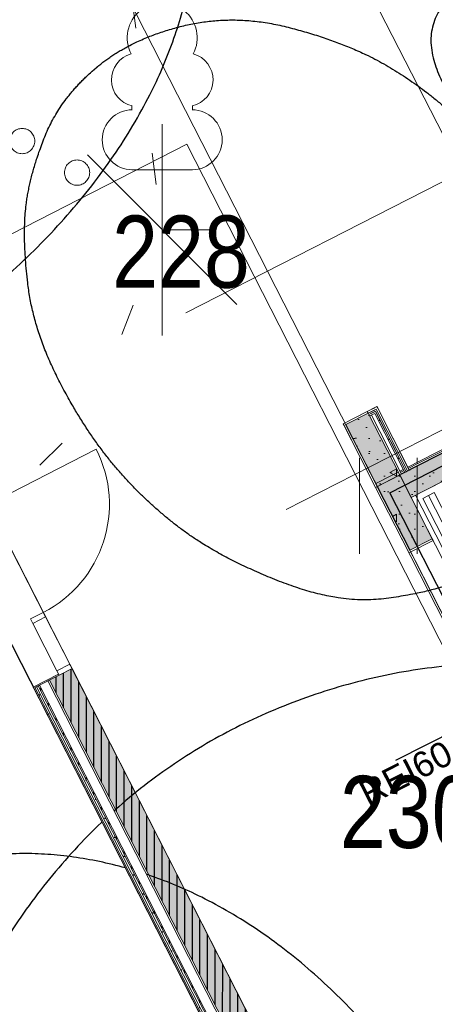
# Model space of a CAD drawing. Header units: metres. Extents: x 538891 to 1080079, y 6588829 to 13178720.
# Tile 705 of 1056: x 539901.07 to 539904.36, y 6589209.1 to 6589216.9. Entities that reach past the tile are written whole.
import ezdxf

# ---------------------------------------------------------------- set-up
doc = ezdxf.new("R2010")
doc.units = ezdxf.units.M
doc.header["$LTSCALE"] = 0.4
doc.header["$PDMODE"] = 1
doc.header["$PDSIZE"] = -2
for name, pattern in [('DASHED', [52.916667, 26.458333, -26.458333]), ('Dot & Dashed', [83.78472, 39.6875, -22.048611, 0, -22.048609]), ('KOLVIK', [3.125, 0.625, -2.5]), ('openingline', [100, 62.5, -37.5]), ('Triple Dashed', [92.604163, 66.145831, -26.458332])]:
    doc.linetypes.add(name, pattern=pattern)
for name, color, linetype in [('AR', 7, 'Continuous'), ('DENDRO', 7, 'Continuous'), ('GEO', 7, 'Continuous'), ('KINO_TAIMESTIK', 7, 'Continuous')]:
    doc.layers.add(name, color=color, linetype=linetype)
doc.styles.add('Arial', font='arial.ttf')
doc.styles.add('Arial Narrow', font='ARIALN.TTF')
pattern_1 = [(0, (0, 0), (0, 0.075), [1e-05, -0.07499])]
pattern_2 = [(90, (0, 0), (-0.06, 0), [])]
pattern_3 = [(90, (0, 0), (-0.6235383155, 0), [0.060000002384, -0.30000001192]), (90, (-0.3118, 0.18), (-0.6235383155, 0), [0.060000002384, -0.30000001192]), (150, (0, 0), (0.31176915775, 0.54000002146), [0.060000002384, -0.30000001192]), (150, (2e-17, 0.36), (0.31176915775, 0.54000002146), [0.060000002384, -0.30000001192]), (-150, (4e-18, 0.06), (-0.31176915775, 0.54000002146), [0.060000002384, -0.30000001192]), (-150, (3e-17, 0.42), (-0.31176915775, 0.54000002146), [0.060000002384, -0.30000001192]), (90, (-0.06, 4e-18), (-0.1200000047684, 0), [1e-05, -0.299990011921]), (90, (-0.06, 0.12001), (-0.1200000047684, 0), [1e-05, -0.299990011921]), (135, (-0.06, 0.06), (0.0848528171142, 0.0848528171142), [1e-05, -0.239990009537]), (135, (-0.12365, 0.12365), (0.0848528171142, 0.0848528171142), [1e-05, -0.239990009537])]

# ---------------------------------------------------------------- blocks, each defined once
blk = doc.blocks.new('LEHTP1')
at = {"color": 252, "linetype": 'Continuous', "lineweight": 9, "true_color": 0x888888}
for p, q in [((-0.48, 1.96), (-0.48, 1.9)), ((0.48, 1.96), (0.48, 1.9)), ((0.48, 0.95), (-0.48, 0.95)), ((0, 0), (0, 0.95)), ((0.76, 0), (0, 0))]:
    blk.add_line(p, q, dxfattribs=at)
for centre, radius, start, end in [((0, 3.04), 0.554, 332.5799, 207.4201), ((-0.38, 2.375), 0.425, 105.2441, 257.079), ((0.38, 2.375), 0.425, 282.921, 74.7559), ((-0.475, 1.425), 0.475, 90, 270), ((0.475, 1.425), 0.475, 270, 90)]:
    blk.add_arc(centre, radius, start, end, dxfattribs=at)
blk = doc.blocks.new('VQSA')
at = {"color": 7, "linetype": 'Continuous', "lineweight": 9, "flags": 128}
for points in [[(0.2, 2.3), (0.199, 2.28), (0.196, 2.261), (0.191, 2.242), (0.185, 2.223), (0.176, 2.206), (0.166, 2.189), (0.155, 2.173), (0.141, 2.159), (0.127, 2.145), (0.111, 2.134), (0.094, 2.124), (0.077, 2.115), (0.058, 2.109), (0.039, 2.104), (0.02, 2.101), (0, 2.1), (-0.02, 2.101), (-0.039, 2.104), (-0.058, 2.109), (-0.077, 2.115), (-0.094, 2.124), (-0.111, 2.134), (-0.127, 2.145), (-0.141, 2.159), (-0.155, 2.173), (-0.166, 2.189), (-0.176, 2.206), (-0.185, 2.223), (-0.191, 2.242), (-0.196, 2.261), (-0.199, 2.28), (-0.2, 2.3), (-0.199, 2.32), (-0.196, 2.339), (-0.191, 2.358), (-0.185, 2.377), (-0.176, 2.394), (-0.166, 2.411), (-0.155, 2.427), (-0.141, 2.441), (-0.127, 2.455), (-0.111, 2.466), (-0.094, 2.476), (-0.077, 2.485), (-0.058, 2.491), (-0.039, 2.496), (-0.02, 2.499), (0, 2.5), (0.02, 2.499), (0.039, 2.496), (0.058, 2.491), (0.077, 2.485), (0.094, 2.476), (0.111, 2.466), (0.127, 2.455), (0.141, 2.441), (0.155, 2.427), (0.166, 2.411), (0.176, 2.394), (0.185, 2.377), (0.191, 2.358), (0.196, 2.339), (0.199, 2.32)], [(0.2, 1.3), (0.199, 1.28), (0.196, 1.261), (0.191, 1.242), (0.185, 1.223), (0.176, 1.206), (0.166, 1.189), (0.155, 1.173), (0.141, 1.159), (0.127, 1.145), (0.111, 1.134), (0.094, 1.124), (0.077, 1.115), (0.058, 1.109), (0.039, 1.104), (0.02, 1.101), (0, 1.1), (-0.02, 1.101), (-0.039, 1.104), (-0.058, 1.109), (-0.077, 1.115), (-0.094, 1.124), (-0.111, 1.134), (-0.127, 1.145), (-0.141, 1.159), (-0.155, 1.173), (-0.166, 1.189), (-0.176, 1.206), (-0.185, 1.223), (-0.191, 1.242), (-0.196, 1.261), (-0.199, 1.28), (-0.2, 1.3), (-0.199, 1.32), (-0.196, 1.339), (-0.191, 1.358), (-0.185, 1.377), (-0.176, 1.394), (-0.166, 1.411), (-0.155, 1.427), (-0.141, 1.441), (-0.127, 1.455), (-0.111, 1.466), (-0.094, 1.476), (-0.077, 1.485), (-0.058, 1.491), (-0.039, 1.496), (-0.02, 1.499), (0, 1.5), (0.02, 1.499), (0.039, 1.496), (0.058, 1.491), (0.077, 1.485), (0.094, 1.476), (0.111, 1.466), (0.127, 1.455), (0.141, 1.441), (0.155, 1.427), (0.166, 1.411), (0.176, 1.394), (0.185, 1.377), (0.191, 1.358), (0.196, 1.339), (0.199, 1.32)], [(0.5, 0), (0.498, -0.049), (0.49, -0.098), (0.478, -0.145), (0.462, -0.191), (0.441, -0.236), (0.416, -0.278), (0.387, -0.317), (0.354, -0.354), (0.317, -0.387), (0.278, -0.416), (0.236, -0.441), (0.191, -0.462), (0.145, -0.478), (0.098, -0.49), (0.049, -0.498), (0, -0.5), (-0.049, -0.498), (-0.098, -0.49), (-0.145, -0.478), (-0.191, -0.462), (-0.236, -0.441), (-0.278, -0.416), (-0.317, -0.387), (-0.354, -0.354), (-0.387, -0.317), (-0.416, -0.278), (-0.441, -0.236), (-0.462, -0.191), (-0.478, -0.145), (-0.49, -0.098), (-0.498, -0.049), (-0.5, 0), (-0.498, 0.049), (-0.49, 0.098), (-0.478, 0.145), (-0.462, 0.191), (-0.441, 0.236), (-0.416, 0.278), (-0.387, 0.317), (-0.354, 0.354), (-0.317, 0.387), (-0.278, 0.416), (-0.236, 0.441), (-0.191, 0.462), (-0.145, 0.478), (-0.098, 0.49), (-0.049, 0.498), (0, 0.5), (0.049, 0.498), (0.098, 0.49), (0.145, 0.478), (0.191, 0.462), (0.236, 0.441), (0.278, 0.416), (0.317, 0.387), (0.354, 0.354), (0.387, 0.317), (0.416, 0.278), (0.441, 0.236), (0.462, 0.191), (0.478, 0.145), (0.49, 0.098), (0.498, 0.049)], [(-0.93, -0.65), (-0.931, -0.67), (-0.934, -0.689), (-0.939, -0.708), (-0.945, -0.727), (-0.954, -0.744), (-0.964, -0.761), (-0.975, -0.777), (-0.989, -0.791), (-1.003, -0.805), (-1.019, -0.816), (-1.036, -0.826), (-1.053, -0.835), (-1.072, -0.841), (-1.091, -0.846), (-1.11, -0.849), (-1.13, -0.85), (-1.15, -0.849), (-1.169, -0.846), (-1.188, -0.841), (-1.207, -0.835), (-1.224, -0.826), (-1.241, -0.816), (-1.257, -0.805), (-1.271, -0.791), (-1.285, -0.777), (-1.296, -0.761), (-1.306, -0.744), (-1.315, -0.727), (-1.321, -0.708), (-1.326, -0.689), (-1.329, -0.67), (-1.33, -0.65), (-1.329, -0.63), (-1.326, -0.611), (-1.321, -0.592), (-1.315, -0.573), (-1.306, -0.556), (-1.296, -0.539), (-1.285, -0.523), (-1.271, -0.509), (-1.257, -0.495), (-1.241, -0.484), (-1.224, -0.474), (-1.207, -0.465), (-1.188, -0.459), (-1.169, -0.454), (-1.15, -0.451), (-1.13, -0.45), (-1.11, -0.451), (-1.091, -0.454), (-1.072, -0.459), (-1.053, -0.465), (-1.036, -0.474), (-1.019, -0.484), (-1.003, -0.495), (-0.989, -0.509), (-0.975, -0.523), (-0.964, -0.539), (-0.954, -0.556), (-0.945, -0.573), (-0.939, -0.592), (-0.934, -0.611), (-0.931, -0.63)], [(1.33, -0.65), (1.329, -0.67), (1.326, -0.689), (1.321, -0.708), (1.315, -0.727), (1.306, -0.744), (1.296, -0.761), (1.285, -0.777), (1.271, -0.791), (1.257, -0.805), (1.241, -0.816), (1.224, -0.826), (1.207, -0.835), (1.188, -0.841), (1.169, -0.846), (1.15, -0.849), (1.13, -0.85), (1.11, -0.849), (1.091, -0.846), (1.072, -0.841), (1.053, -0.835), (1.036, -0.826), (1.019, -0.816), (1.003, -0.805), (0.989, -0.791), (0.975, -0.777), (0.964, -0.761), (0.954, -0.744), (0.945, -0.727), (0.939, -0.708), (0.934, -0.689), (0.931, -0.67), (0.93, -0.65), (0.931, -0.63), (0.934, -0.611), (0.939, -0.592), (0.945, -0.573), (0.954, -0.556), (0.964, -0.539), (0.975, -0.523), (0.989, -0.509), (1.003, -0.495), (1.019, -0.484), (1.036, -0.474), (1.053, -0.465), (1.072, -0.459), (1.091, -0.454), (1.11, -0.451), (1.13, -0.45), (1.15, -0.451), (1.169, -0.454), (1.188, -0.459), (1.207, -0.465), (1.224, -0.474), (1.241, -0.484), (1.257, -0.495), (1.271, -0.509), (1.285, -0.523), (1.296, -0.539), (1.306, -0.556), (1.315, -0.573), (1.321, -0.592), (1.326, -0.611), (1.329, -0.63)], [(-1.8, -1.15), (-1.801, -1.17), (-1.804, -1.189), (-1.809, -1.208), (-1.815, -1.227), (-1.824, -1.244), (-1.834, -1.261), (-1.845, -1.277), (-1.859, -1.291), (-1.873, -1.305), (-1.889, -1.316), (-1.906, -1.326), (-1.923, -1.335), (-1.942, -1.341), (-1.961, -1.346), (-1.98, -1.349), (-2, -1.35), (-2.02, -1.349), (-2.039, -1.346), (-2.058, -1.341), (-2.077, -1.335), (-2.094, -1.326), (-2.111, -1.316), (-2.127, -1.305), (-2.141, -1.291), (-2.155, -1.277), (-2.166, -1.261), (-2.176, -1.244), (-2.185, -1.227), (-2.191, -1.208), (-2.196, -1.189), (-2.199, -1.17), (-2.2, -1.15), (-2.199, -1.13), (-2.196, -1.111), (-2.191, -1.092), (-2.185, -1.073), (-2.176, -1.056), (-2.166, -1.039), (-2.155, -1.023), (-2.141, -1.009), (-2.127, -0.995), (-2.111, -0.984), (-2.094, -0.974), (-2.077, -0.965), (-2.058, -0.959), (-2.039, -0.954), (-2.02, -0.951), (-2, -0.95), (-1.98, -0.951), (-1.961, -0.954), (-1.942, -0.959), (-1.923, -0.965), (-1.906, -0.974), (-1.889, -0.984), (-1.873, -0.995), (-1.859, -1.009), (-1.845, -1.023), (-1.834, -1.039), (-1.824, -1.056), (-1.815, -1.073), (-1.809, -1.092), (-1.804, -1.111), (-1.801, -1.13)], [(2.2, -1.15), (2.199, -1.17), (2.196, -1.189), (2.191, -1.208), (2.185, -1.227), (2.176, -1.244), (2.166, -1.261), (2.155, -1.277), (2.141, -1.291), (2.127, -1.305), (2.111, -1.316), (2.094, -1.326), (2.077, -1.335), (2.058, -1.341), (2.039, -1.346), (2.02, -1.349), (2, -1.35), (1.98, -1.349), (1.961, -1.346), (1.942, -1.341), (1.923, -1.335), (1.906, -1.326), (1.889, -1.316), (1.873, -1.305), (1.859, -1.291), (1.845, -1.277), (1.834, -1.261), (1.824, -1.244), (1.815, -1.227), (1.809, -1.208), (1.804, -1.189), (1.801, -1.17), (1.8, -1.15), (1.801, -1.13), (1.804, -1.111), (1.809, -1.092), (1.815, -1.073), (1.824, -1.056), (1.834, -1.039), (1.845, -1.023), (1.859, -1.009), (1.873, -0.995), (1.889, -0.984), (1.906, -0.974), (1.923, -0.965), (1.942, -0.959), (1.961, -0.954), (1.98, -0.951), (2, -0.95), (2.02, -0.951), (2.039, -0.954), (2.058, -0.959), (2.077, -0.965), (2.094, -0.974), (2.111, -0.984), (2.127, -0.995), (2.141, -1.009), (2.155, -1.023), (2.166, -1.039), (2.176, -1.056), (2.185, -1.073), (2.191, -1.092), (2.196, -1.111), (2.199, -1.13)]]:
    blk.add_lwpolyline(points, close=True, dxfattribs=at)
blk = doc.blocks.new('HEIN')
at = {"color": 7, "linetype": 'Continuous', "lineweight": 9}
for p, q in [((-0.455, 0.761), (-0.455, -0.761)), ((0.455, 0.761), (0.455, -0.761))]:
    blk.add_line(p, q, dxfattribs=at)

msp = doc.modelspace()

# ---------------------------------------------------------------- linework, layer by layer
at = {"layer": 'AR', "color": 7, "linetype": 'Continuous', "lineweight": 9}
msp.add_line((539900.8224, 6589213.0594), (539901.6775, 6589213.4958), dxfattribs=at)
at = {"layer": 'AR', "color": 251, "linetype": 'Continuous', "lineweight": 9, "true_color": 0x575757}
msp.add_line((539904.3549, 6589213.1524), (539904.2658, 6589213.1069), dxfattribs=at)
at = {"layer": 'AR', "color": 9, "linetype": 'Continuous', "lineweight": 9, "true_color": 0xc9c5ab, "flags": 128}
for points in [[(539920.2388, 6589226.8317), (539904.7542, 6589218.9284), (539904.7549, 6589218.927), (539903.9087, 6589218.4951), (539899.2583, 6589216.1239), (539901.2849, 6589212.1533), (539901.6435, 6589211.4507), (539906.6914, 6589201.5605), (539903.1287, 6589199.7421), (539905.1062, 6589195.8676), (539912.5119, 6589199.6474), (539921.3346, 6589204.1506)], [(539917.6844, 6589206.9468), (539914.9411, 6589205.5466), (539914.7184, 6589205.433), (539914.4616, 6589205.9362), (539912.8583, 6589205.1179), (539913.1152, 6589204.6147), (539912.7455, 6589204.426), (539912.4955, 6589204.9159), (539910.1797, 6589203.7339), (539910.4297, 6589203.244), (539909.2718, 6589202.653), (539903.6347, 6589213.6976), (539903.9019, 6589213.834), (539904.1519, 6589213.3441), (539907.1803, 6589214.8898), (539906.9302, 6589215.3797), (539909.6914, 6589216.7889), (539909.7005, 6589216.7711), (539912.0564, 6589217.9736)]]:
    msp.add_lwpolyline(points, dxfattribs=at)
at = {"layer": 'AR', "color": 7, "linetype": 'Continuous', "lineweight": 9, "flags": 128}
for points in [[(539920.2388, 6589226.8317), (539904.7542, 6589218.9284), (539904.7549, 6589218.927), (539903.9087, 6589218.4951), (539899.2583, 6589216.1239), (539901.2849, 6589212.1533), (539901.6435, 6589211.4507), (539906.6914, 6589201.5605), (539903.1287, 6589199.7421), (539905.1062, 6589195.8676), (539912.5119, 6589199.6474), (539921.3346, 6589204.1506)], [(539917.6844, 6589206.9468), (539914.9411, 6589205.5466), (539914.7184, 6589205.433), (539914.4616, 6589205.9362), (539912.8583, 6589205.1179), (539913.1152, 6589204.6147), (539912.7455, 6589204.426), (539912.4955, 6589204.9159), (539910.1797, 6589203.7339), (539910.4297, 6589203.244), (539909.2718, 6589202.653), (539903.6347, 6589213.6976), (539903.9019, 6589213.834), (539904.1519, 6589213.3441), (539907.1803, 6589214.8898), (539906.9302, 6589215.3797), (539909.6914, 6589216.7889), (539909.7005, 6589216.7711), (539912.0564, 6589217.9736)]]:
    msp.add_lwpolyline(points, dxfattribs=at)
at = {"layer": 'AR', "color": 250, "linetype": 'Continuous', "lineweight": 9, "true_color": 0x333333, "flags": 128}
msp.add_lwpolyline([(539904.8476, 6589211.3541), (539903.893, 6589213.2246), (539905.9415, 6589214.2702), (539906.8962, 6589212.3997)], close=True, dxfattribs=at)
msp.add_lwpolyline([(539904.8476, 6589211.3541), (539903.893, 6589213.2246), (539905.9415, 6589214.2702), (539906.8962, 6589212.3997)], close=True, dxfattribs=at)
msp.add_lwpolyline([(539904.8476, 6589211.3541), (539903.893, 6589213.2246), (539905.9415, 6589214.2702), (539906.8962, 6589212.3997)], close=True, dxfattribs=at)
at = {"layer": 'AR', "color": 253, "linetype": 'Continuous', "lineweight": 25, "true_color": 0x989db8, "flags": 128}
msp.add_lwpolyline([(539900.3673, 6589213.2032), (539893.8474, 6589209.8754), (539896.7115, 6589204.2641), (539903.2313, 6589207.5918)], close=True, dxfattribs=at)
at = {"layer": 'AR', "color": 7, "linetype": 'Continuous', "lineweight": 9, "flags": 128}
msp.add_lwpolyline([(539900.3673, 6589213.2032), (539893.8474, 6589209.8754), (539896.7115, 6589204.2641), (539903.2313, 6589207.5918)], close=True, dxfattribs=at)
at = {"layer": 'AR', "color": 7, "linetype": 'Continuous', "lineweight": 9}
msp.add_arc((539900.8224, 6589213.0594), 0.96, 297.03983, 27.03983, dxfattribs=at)
at = {"layer": 'DENDRO', "color": 30, "linetype": 'Continuous', "lineweight": 25, "true_color": 0xff7f00}
for points in [[(539894.9079, 6589218.4152), (539895.6568, 6589219.2689), (539897.8303, 6589220.3369), (539900.097, 6589220.4793), (539901.8497, 6589219.6579), (539902.6187, 6589218.0929), (539902.198, 6589216.2035), (539900.7002, 6589214.4961), (539898.5268, 6589213.4282), (539896.26, 6589213.2858), (539894.5073, 6589214.1072), (539893.7383, 6589215.6722), (539894.1591, 6589217.5615), (539894.9079, 6589218.4152)], [(539906.518, 6589202.9189), (539905.3568, 6589202.4966), (539902.9154, 6589202.9171), (539901.0093, 6589204.4902), (539900.1493, 6589206.7942), (539900.5657, 6589209.2118), (539902.1471, 6589211.0953), (539904.4696, 6589211.9399), (539906.911, 6589211.5194), (539908.817, 6589209.9464), (539909.6771, 6589207.6424), (539909.2606, 6589205.2247), (539907.6793, 6589203.3412), (539906.518, 6589202.9189)], [(539900.2164, 6589203.3489), (539899.4326, 6589204.0302), (539898.4991, 6589206.0158), (539898.4499, 6589208.0922), (539899.2982, 6589209.7032), (539900.8166, 6589210.4171), (539902.5983, 6589210.0426), (539904.1659, 6589208.68), (539905.0994, 6589206.6944), (539905.1486, 6589204.618), (539904.3004, 6589203.007), (539902.782, 6589202.2931), (539901.0003, 6589202.6676), (539900.2164, 6589203.3489)]]:
    msp.add_open_spline(points, degree=2, dxfattribs=at)
for points, knots in [([(539908.4058, 6589206.8726), (539908.3832, 6589206.8636), (539908.3606, 6589206.8547), (539907.9498, 6589206.7164), (539907.7723, 6589206.6752), (539907.6966, 6589206.6839), (539907.4656, 6589206.7708), (539907.1595, 6589206.9974), (539906.958, 6589207.5767), (539906.9147, 6589208.132), (539907.0574, 6589208.7889), (539907.1854, 6589209.363), (539907.2918, 6589210.1884), (539907.1418, 6589211.5914), (539906.6378, 6589213.1454), (539905.8218, 6589214.6753), (539905.0646, 6589215.5507), (539904.5703, 6589216.0967), (539904.2579, 6589216.7372), (539904.5264, 6589217.1815), (539905.0378, 6589217.5754), (539905.9098, 6589217.735), (539906.9281, 6589217.7177), (539908.1863, 6589217.2704), (539909.3947, 6589216.3772), (539910.1044, 6589214.7223), (539910.5528, 6589213.2227), (539911.0296, 6589211.7848), (539911.3241, 6589210.6487), (539911.5386, 6589209.4011), (539911.0332, 6589208.335), (539910.2317, 6589207.7328), (539909.4565, 6589207.3603), (539908.9862, 6589207.1356), (539908.613, 6589206.9582), (539908.4316, 6589206.8829), (539908.4187, 6589206.8777), (539908.4058, 6589206.8726)], [0, 0, 0, 0.001744, 0.001744, 0.032871, 0.063997, 0.095124, 0.126251, 0.157378, 0.188504, 0.219631, 0.250758, 0.281885, 0.313012, 0.344138, 0.375265, 0.406392, 0.437519, 0.468646, 0.499772, 0.530899, 0.562026, 0.593153, 0.624279, 0.655406, 0.686533, 0.71766, 0.748787, 0.779913, 0.81104, 0.842167, 0.873294, 0.90442, 0.935547, 0.966674, 0.997801, 0.997801, 1, 1, 1]), ([(539901.6686, 6589216.5081), (539901.655, 6589216.4964), (539901.6414, 6589216.4847), (539901.3873, 6589216.2611), (539901.1542, 6589215.6805), (539901.0915, 6589215.1812), (539901.1813, 6589214.4289), (539901.5988, 6589213.6235), (539902.091, 6589213.0529), (539902.6768, 6589212.6281), (539903.5856, 6589212.2716), (539904.2749, 6589212.3475), (539904.8003, 6589212.544), (539905.1731, 6589212.8964), (539905.4001, 6589213.3165), (539905.5853, 6589213.9906), (539905.3174, 6589215.1067), (539904.7935, 6589215.8813), (539904.2446, 6589216.3862), (539903.6429, 6589216.7228), (539902.768, 6589216.9485), (539901.9562, 6589216.7455), (539901.6957, 6589216.5315), (539901.6821, 6589216.5198), (539901.6686, 6589216.5081)], [0, 0, 0, 0.002773, 0.002773, 0.055112, 0.107451, 0.15979, 0.212129, 0.264468, 0.316807, 0.369147, 0.421486, 0.473825, 0.526164, 0.578503, 0.630842, 0.683182, 0.735521, 0.78786, 0.840199, 0.892538, 0.944877, 0.997217, 0.997217, 1, 1, 1])]:
    msp.add_open_spline(points, degree=2, knots=knots, dxfattribs=at)
at = {"layer": 'GEO', "color": 252, "linetype": 'KOLVIK', "lineweight": 9, "true_color": 0x888888, "flags": 128}
msp.add_lwpolyline([(539898.765, 6589220.448), (539896.856, 6589219.64), (539894.858, 6589217.33), (539893.947, 6589213.902), (539896.848, 6589211.951), (539899.121, 6589211.289), (539901.633, 6589213.767), (539902.201, 6589215.234), (539901.767, 6589218.53), (539898.765, 6589220.448)], dxfattribs=at)
at = {"layer": 'KINO_TAIMESTIK', "color": 181, "linetype": 'Continuous', "lineweight": 18, "true_color": 0x9f7fff}
for p, q in [((539902.201, 6589214.3967), (539902.201, 6589216.0713)), ((539901.609, 6589215.826), (539902.793, 6589214.642))]:
    msp.add_line(p, q, dxfattribs=at)

# ---------------------------------------------------------------- block references
at = {"layer": 'GEO', "color": 8, "true_color": 0x7d7d7d, "xscale": 0.5, "yscale": 0.5, "zscale": 0.5}
for name, p in [('VQSA', (539900.5263, 6589216.2613)), ('LEHTP1', (539902.201, 6589215.234)), ('HEIN', (539903.9929, 6589213.0486))]:
    msp.add_blockref(name, p, dxfattribs=at)

# ---------------------------------------------------------------- texts
at = {"layer": 'AR', "color": 1, "true_color": 0xff0000, "insert": (539903.739, 6589210.8451), "char_height": 0.2, "attachment_point": 1, "rotation": 27.03983, "line_spacing_factor": 1.004016, "style": 'Arial'}
msp.add_mtext('REI60', dxfattribs=at)
at = {"layer": 'DENDRO', "color": 250, "true_color": 0x333333, "char_height": 0.57083, "attachment_point": 1, "line_spacing_factor": 2.63829, "style": 'Arial Narrow'}
for s, insert in [('228', (539901.804, 6589215.3462)), ('230', (539903.6089, 6589210.9096))]:
    msp.add_mtext(s, dxfattribs=dict(at, insert=insert))

# ---------------------------------------------------------------- next in the draw order: wipeouts: each hides what was drawn before it
at = {"color": 255, "linetype": 'Continuous', "lineweight": 5}
for points in [[(539907.3718, 6589214.9875), (539904.0762, 6589213.3054), (539904.083, 6589213.2921), (539907.3786, 6589214.9741)], [(539903.8915, 6589213.1943), (539903.9049, 6589213.2012), (539903.6549, 6589213.691), (539903.6415, 6589213.6842)], [(539901.1746, 6589212.1164), (539901.277, 6589212.1687), (539901.2588, 6589212.2043), (539901.1564, 6589212.152)], [(539903.2402, 6589207.5964), (539901.1922, 6589211.6089), (539901.1833, 6589211.6044), (539903.2313, 6589207.5918)]]:
    msp.add_wipeout(points, dxfattribs=at).dxf.layer = 'AR'

# ---------------------------------------------------------------- next in the draw order: hatches: boundary and pattern name
at = {"layer": 'AR', "linetype": 'Continuous', "lineweight": 9, "true_color": 0x6a6a6a}
h = msp.add_hatch(dxfattribs=at)
h.set_pattern_fill('STRUCTURAL_CONCRETE_0001', color=251, style=0, pattern_type=2)
h.set_pattern_definition(pattern_3)
h.paths.add_polyline_path([(539907.3786, 6589214.9741), (539904.083, 6589213.2921), (539904.174, 6589213.1139), (539907.4695, 6589214.796)])

# ---------------------------------------------------------------- next in the draw order: linework, layer by layer
at = {"layer": 'AR', "color": 7, "linetype": 'Continuous', "lineweight": 9}
for p, q in [((539907.3718, 6589214.9875), (539904.0762, 6589213.3054)), ((539907.3786, 6589214.9741), (539904.083, 6589213.2921)), ((539904.174, 6589213.1139), (539907.4695, 6589214.796)), ((539904.0762, 6589213.3054), (539904.174, 6589213.1139))]:
    msp.add_line(p, q, dxfattribs=at)
at = {"layer": 'AR', "color": 152, "linetype": 'openingline', "lineweight": 25, "true_color": 0x295bde}
msp.add_line((539907.3786, 6589214.9741), (539904.083, 6589213.2921), dxfattribs=at)
at = {"layer": 'AR', "color": 252, "linetype": 'Continuous', "true_color": 0x848484}
msp.add_solid([(539907.3786, 6589214.9741), (539904.083, 6589213.2921), (539907.4695, 6589214.796), (539904.174, 6589213.1139)], dxfattribs=at)

# ---------------------------------------------------------------- next in the draw order: wipeouts: each hides what was drawn before it
at = {"color": 255, "linetype": 'Continuous', "lineweight": 5}
msp.add_wipeout([(539903.2425, 6589207.5919), (539903.2559, 6589207.5987), (539901.2056, 6589211.6157), (539901.1922, 6589211.6089)], dxfattribs=at).dxf.layer = 'AR'

# ---------------------------------------------------------------- next in the draw order: hatches: boundary and pattern name
at = {"layer": 'AR', "linetype": 'Continuous', "lineweight": 25, "true_color": 0x848484}
h = msp.add_hatch(dxfattribs=at)
h.set_pattern_fill('GYPSUM_0001', color=252, style=0, pattern_type=2)
h.set_pattern_definition(pattern_1)
h.paths.add_polyline_path([(539903.2425, 6589207.5919), (539903.2559, 6589207.5987), (539901.2056, 6589211.6157), (539901.1922, 6589211.6089)])

# ---------------------------------------------------------------- next in the draw order: wipeouts: each hides what was drawn before it
at = {"color": 255, "linetype": 'Continuous', "lineweight": 5}
msp.add_wipeout([(539904.0964, 6589213.2989), (539903.8395, 6589213.8021), (539903.8262, 6589213.7953), (539904.083, 6589213.2921)], dxfattribs=at).dxf.layer = 'AR'

# ---------------------------------------------------------------- next in the draw order: hatches: boundary and pattern name
at = {"layer": 'AR', "linetype": 'Continuous', "lineweight": 9, "true_color": 0x6a6a6a}
h = msp.add_hatch(dxfattribs=at)
h.set_pattern_fill('STRUCTURAL_CONCRETE_0001', color=251, style=0, pattern_type=2)
h.set_pattern_definition(pattern_3)
h.paths.add_polyline_path([(539903.9049, 6589213.2012), (539904.083, 6589213.2921), (539903.833, 6589213.782), (539903.6549, 6589213.691)])

# ---------------------------------------------------------------- next in the draw order: linework, layer by layer
at = {"layer": 'AR', "color": 7, "linetype": 'Continuous', "lineweight": 9}
for p, q in [((539903.8395, 6589213.8021), (539903.8262, 6589213.7953)), ((539904.0964, 6589213.2989), (539903.8395, 6589213.8021)), ((539904.083, 6589213.2921), (539903.833, 6589213.782)), ((539904.083, 6589213.2921), (539903.833, 6589213.782)), ((539903.6415, 6589213.6842), (539903.8915, 6589213.1943)), ((539903.6549, 6589213.691), (539903.9049, 6589213.2012)), ((539903.6549, 6589213.691), (539903.9049, 6589213.2012)), ((539903.8915, 6589213.1943), (539904.0964, 6589213.2989))]:
    msp.add_line(p, q, dxfattribs=at)
at = {"layer": 'AR', "color": 252, "linetype": 'Continuous', "true_color": 0x848484}
msp.add_solid([(539903.9049, 6589213.2012), (539904.083, 6589213.2921), (539903.6549, 6589213.691), (539903.833, 6589213.782)], dxfattribs=at)

# ---------------------------------------------------------------- next in the draw order: wipeouts: each hides what was drawn before it
at = {"color": 255, "linetype": 'Continuous', "lineweight": 5}
msp.add_wipeout([(539903.2942, 6589207.5566), (539901.2189, 6589211.6226), (539901.2056, 6589211.6157), (539903.2809, 6589207.5497)], dxfattribs=at).dxf.layer = 'AR'

# ---------------------------------------------------------------- next in the draw order: hatches: boundary and pattern name
at = {"layer": 'AR', "linetype": 'Continuous', "lineweight": 25, "true_color": 0x848484}
h = msp.add_hatch(dxfattribs=at)
h.set_pattern_fill('GYPSUM_0001', color=252, style=0, pattern_type=2)
h.set_pattern_definition(pattern_1)
h.paths.add_polyline_path([(539903.2942, 6589207.5566), (539901.2189, 6589211.6226), (539901.2056, 6589211.6157), (539903.2809, 6589207.5497)])

# ---------------------------------------------------------------- next in the draw order: wipeouts: each hides what was drawn before it
at = {"color": 255, "linetype": 'Continuous', "lineweight": 5}
for points in [[(539903.6415, 6589213.6842), (539903.833, 6589213.782), (539903.8262, 6589213.7953), (539903.6347, 6589213.6976)], [(539903.8956, 6589213.7858), (539903.8899, 6589213.797), (539903.8845, 6589213.7802)], [(539904.149, 6589212.69), (539904.1623, 6589212.6968), (539903.9049, 6589213.2012), (539903.8915, 6589213.1943)]]:
    msp.add_wipeout(points, dxfattribs=at).dxf.layer = 'AR'

# ---------------------------------------------------------------- next in the draw order: hatches: boundary and pattern name
at = {"layer": 'AR', "linetype": 'Continuous', "lineweight": 25, "true_color": 0x848484}
h = msp.add_hatch(dxfattribs=at)
h.set_pattern_fill('GYPSUM_0001', color=252, style=0, pattern_type=2)
h.set_pattern_definition(pattern_1)
h.paths.add_polyline_path([(539903.8956, 6589213.7858), (539903.8899, 6589213.797), (539903.8845, 6589213.7802)])
at = {"layer": 'AR', "linetype": 'Continuous', "lineweight": 9, "true_color": 0x6a6a6a}
h = msp.add_hatch(dxfattribs=at)
h.set_pattern_fill('STRUCTURAL_CONCRETE_0001', color=251, style=0, pattern_type=2)
h.set_pattern_definition(pattern_3)
h.paths.add_polyline_path([(539904.3405, 6589212.7877), (539904.083, 6589213.2921), (539903.9049, 6589213.2012), (539904.1623, 6589212.6968)])

# ---------------------------------------------------------------- next in the draw order: linework, layer by layer
at = {"layer": 'AR', "color": 1, "linetype": 'DASHED', "lineweight": 25, "true_color": 0xff0000}
msp.add_line((539904.0054, 6589213.1519), (539907.5033, 6589214.9372), dxfattribs=at)
at = {"layer": 'AR', "color": 7, "linetype": 'Continuous', "lineweight": 9}
for p, q in [((539903.8262, 6589213.7953), (539903.6347, 6589213.6976)), ((539903.833, 6589213.782), (539903.6549, 6589213.691)), ((539903.6549, 6589213.691), (539903.833, 6589213.782)), ((539903.6347, 6589213.6976), (539903.6415, 6589213.6842)), ((539904.083, 6589213.2921), (539903.8915, 6589213.1943))]:
    msp.add_line(p, q, dxfattribs=at)
at = {"layer": 'AR', "color": 7, "linetype": 'Continuous', "lineweight": 5}
for p in [(539903.833, 6589213.782), (539903.6549, 6589213.691)]:
    msp.add_point(p, dxfattribs=at)
at = {"layer": 'AR', "color": 252, "linetype": 'Continuous', "true_color": 0x848484}
msp.add_solid([(539904.3405, 6589212.7877), (539904.083, 6589213.2921), (539904.1623, 6589212.6968), (539903.9049, 6589213.2012)], dxfattribs=at)

# ---------------------------------------------------------------- next in the draw order: wipeouts: each hides what was drawn before it
at = {"color": 255, "linetype": 'Continuous', "lineweight": 5}
msp.add_wipeout([(539903.3032, 6589207.5611), (539901.2279, 6589211.6271), (539901.2189, 6589211.6226), (539903.2942, 6589207.5566)], dxfattribs=at).dxf.layer = 'AR'

# ---------------------------------------------------------------- next in the draw order: hatches: boundary and pattern name
at = {"layer": 'AR', "linetype": 'Continuous', "lineweight": 25, "true_color": 0x848484}
h = msp.add_hatch(dxfattribs=at)
h.set_pattern_fill('PLYWOOD_0001', color=252, style=0, pattern_type=2)
h.set_pattern_definition(pattern_2)
h.paths.add_polyline_path([(539903.3032, 6589207.5611), (539901.2279, 6589211.6271), (539901.2189, 6589211.6226), (539903.2942, 6589207.5566)])

# ---------------------------------------------------------------- next in the draw order: wipeouts: each hides what was drawn before it
at = {"color": 255, "linetype": 'Continuous', "lineweight": 5}
for points in [[(539903.901, 6589213.8026), (539903.8954, 6589213.8138), (539903.8899, 6589213.797)], [(539904.1558, 6589212.6766), (539904.3473, 6589212.7744), (539904.3405, 6589212.7877), (539904.1623, 6589212.6968), (539904.149, 6589212.69)]]:
    msp.add_wipeout(points, dxfattribs=at).dxf.layer = 'AR'

# ---------------------------------------------------------------- next in the draw order: hatches: boundary and pattern name
at = {"layer": 'AR', "linetype": 'Continuous', "lineweight": 25, "true_color": 0x848484}
h = msp.add_hatch(dxfattribs=at)
h.set_pattern_fill('GYPSUM_0001', color=252, style=0, pattern_type=2)
h.set_pattern_definition(pattern_1)
h.paths.add_polyline_path([(539903.901, 6589213.8026), (539903.8954, 6589213.8138), (539903.8899, 6589213.797)])

# ---------------------------------------------------------------- next in the draw order: linework, layer by layer
at = {"layer": 'AR', "color": 7, "linetype": 'Continuous', "lineweight": 9}
for p, q in [((539904.3405, 6589212.7877), (539904.083, 6589213.2921)), ((539903.8915, 6589213.1943), (539904.149, 6589212.69)), ((539903.9049, 6589213.2012), (539904.1623, 6589212.6968)), ((539904.1623, 6589212.6968), (539904.3405, 6589212.7877)), ((539904.3405, 6589212.7877), (539904.3473, 6589212.7744)), ((539904.3473, 6589212.7744), (539904.1558, 6589212.6766)), ((539904.3473, 6589212.7744), (539904.1558, 6589212.6766)), ((539904.149, 6589212.69), (539904.1558, 6589212.6766)), ((539904.149, 6589212.69), (539904.1558, 6589212.6766))]:
    msp.add_line(p, q, dxfattribs=at)
at = {"layer": 'AR', "color": 152, "linetype": 'openingline', "lineweight": 25, "true_color": 0x295bde}
msp.add_line((539903.9049, 6589213.2012), (539904.1623, 6589212.6968), dxfattribs=at)
at = {"layer": 'AR', "color": 1, "linetype": 'DASHED', "lineweight": 25, "true_color": 0xff0000}
for p, q in [((539908.3716, 6589213.2358), (539904.0503, 6589211.0302)), ((539904.8738, 6589211.4505), (539904.0054, 6589213.1519))]:
    msp.add_line(p, q, dxfattribs=at)
at = {"layer": 'AR', "color": 251, "linetype": 'Continuous', "lineweight": 9, "true_color": 0x575757}
for p, q in [((539904.2084, 6589213.1315), (539904.9812, 6589211.6173)), ((539904.2658, 6589213.1069), (539904.9509, 6589211.7647)), ((539904.9955, 6589211.7874), (539904.3104, 6589213.1297)), ((539905.04, 6589211.8101), (539904.3549, 6589213.1524))]:
    msp.add_line(p, q, dxfattribs=at)
at = {"layer": 'AR', "color": 9, "linetype": 'Continuous', "lineweight": 9, "true_color": 0xc9c5ab, "flags": 128}
msp.add_lwpolyline([(539904.9468, 6589211.5998), (539906.5425, 6589212.4142), (539906.6391, 6589212.4635), (539905.8663, 6589213.9777), (539904.174, 6589213.1139)], close=True, dxfattribs=at)
at = {"layer": 'AR', "color": 7, "linetype": 'Continuous', "lineweight": 9, "flags": 128}
msp.add_lwpolyline([(539904.9468, 6589211.5998), (539906.5425, 6589212.4142), (539906.6391, 6589212.4635), (539905.8663, 6589213.9777), (539904.174, 6589213.1139)], close=True, dxfattribs=at)

# ---------------------------------------------------------------- next in the draw order: wipeouts: each hides what was drawn before it
at = {"color": 255, "linetype": 'Continuous', "lineweight": 5}
msp.add_wipeout([(539903.37, 6589207.5952), (539901.2947, 6589211.6612), (539901.2279, 6589211.6271), (539903.3032, 6589207.5611)], dxfattribs=at).dxf.layer = 'AR'

# ---------------------------------------------------------------- next in the draw order: hatches: boundary and pattern name
at = {"layer": 'AR', "linetype": 'Continuous', "lineweight": 0, "true_color": 0xcccccc}
msp.add_hatch(color=254, dxfattribs=at).paths.add_polyline_path([(539903.816, 6589207.1941), (539901.4862, 6589211.7589), (539901.3837, 6589211.7067), (539901.308, 6589211.668), (539903.6379, 6589207.1032), (539903.7136, 6589207.1419)])
at = {"layer": 'AR', "linetype": 'Continuous', "lineweight": 25, "true_color": 0x848484}
h = msp.add_hatch(dxfattribs=at)
h.set_pattern_fill('PLYWOOD_0001', color=252, style=0, pattern_type=2)
h.set_pattern_definition(pattern_2)
h.paths.add_polyline_path([(539903.816, 6589207.1941), (539901.4862, 6589211.7589), (539901.3837, 6589211.7067), (539901.308, 6589211.668), (539903.6379, 6589207.1032), (539903.7136, 6589207.1419)])

# ---------------------------------------------------------------- next in the draw order: linework, layer by layer
at = {"layer": 'AR', "color": 7, "linetype": 'Continuous', "lineweight": 9}
msp.add_line((539903.816, 6589207.1941), (539901.4862, 6589211.7589), dxfattribs=at)

# ---------------------------------------------------------------- next in the draw order: wipeouts: each hides what was drawn before it
at = {"color": 255, "linetype": 'Continuous', "lineweight": 5}
msp.add_wipeout([(539903.9087, 6589213.8206), (539903.9019, 6589213.834), (539903.8954, 6589213.8138)], dxfattribs=at).dxf.layer = 'AR'

# ---------------------------------------------------------------- next in the draw order: wipeouts: each hides what was drawn before it
for points in [[(539903.8845, 6589213.7802), (539903.8899, 6589213.797), (539903.8788, 6589213.7913)], [(539901.1833, 6589211.6044), (539901.1922, 6589211.6089), (539901.3837, 6589211.7067), (539901.3792, 6589211.7156), (539901.1788, 6589211.6133)]]:
    msp.add_wipeout(points, dxfattribs=at).dxf.layer = 'AR'

# ---------------------------------------------------------------- next in the draw order: hatches: boundary and pattern name
at = {"layer": 'AR', "linetype": 'Continuous', "lineweight": 25, "true_color": 0x848484}
h = msp.add_hatch(dxfattribs=at)
h.set_pattern_fill('GYPSUM_0001', color=252, style=0, pattern_type=2)
h.set_pattern_definition(pattern_1)
h.paths.add_polyline_path([(539903.8845, 6589213.7802), (539903.8899, 6589213.797), (539903.8788, 6589213.7913)])

# ---------------------------------------------------------------- next in the draw order: linework, layer by layer
at = {"layer": 'AR', "color": 7, "linetype": 'Continuous', "lineweight": 9}
for p, q in [((539901.3792, 6589211.7156), (539901.1788, 6589211.6133)), ((539901.1922, 6589211.6089), (539901.3837, 6589211.7067)), ((539901.3837, 6589211.7067), (539901.3792, 6589211.7156)), ((539901.4862, 6589211.7589), (539901.3837, 6589211.7067)), ((539901.1833, 6589211.6044), (539901.1788, 6589211.6133)), ((539901.1833, 6589211.6044), (539901.1788, 6589211.6133)), ((539901.1922, 6589211.6089), (539903.2425, 6589207.5919)), ((539901.2056, 6589211.6157), (539903.2627, 6589207.5854)), ((539901.2189, 6589211.6226), (539903.2942, 6589207.5566)), ((539901.2279, 6589211.6271), (539903.3032, 6589207.5611)), ((539901.2947, 6589211.6612), (539903.37, 6589207.5952)), ((539901.308, 6589211.668), (539903.3833, 6589207.602)), ((539901.1833, 6589211.6044), (539903.2313, 6589207.5918))]:
    msp.add_line(p, q, dxfattribs=at)

# ---------------------------------------------------------------- next in the draw order: wipeouts: each hides what was drawn before it
at = {"color": 255, "linetype": 'Continuous', "lineweight": 5}
for points in [[(539903.8788, 6589213.7913), (539903.8387, 6589213.7708), (539903.8444, 6589213.7597), (539903.8845, 6589213.7802)], [(539901.3837, 6589211.7067), (539901.4862, 6589211.7589), (539901.468, 6589211.7946), (539901.3655, 6589211.7423)]]:
    msp.add_wipeout(points, dxfattribs=at).dxf.layer = 'AR'

# ---------------------------------------------------------------- next in the draw order: hatches: boundary and pattern name
at = {"layer": 'AR', "linetype": 'Continuous', "lineweight": 25, "true_color": 0x848484}
h = msp.add_hatch(dxfattribs=at)
h.set_pattern_fill('GYPSUM_0001', color=252, style=0, pattern_type=2)
h.set_pattern_definition(pattern_1)
h.paths.add_polyline_path([(539903.8788, 6589213.7913), (539903.8387, 6589213.7708), (539903.8444, 6589213.7597), (539903.8845, 6589213.7802)])

# ---------------------------------------------------------------- next in the draw order: wipeouts: each hides what was drawn before it
at = {"color": 255, "linetype": 'Continuous', "lineweight": 5}
msp.add_wipeout([(539901.3655, 6589211.7423), (539901.468, 6589211.7946), (539901.277, 6589212.1687), (539901.1746, 6589212.1164)], dxfattribs=at).dxf.layer = 'AR'

# ---------------------------------------------------------------- next in the draw order: linework, layer by layer
at = {"layer": 'AR', "color": 7, "linetype": 'Dot & Dashed', "lineweight": 9}
msp.add_line((539890.151, 6589209.6605), (539902.3968, 6589215.9108), dxfattribs=at)
at = {"layer": 'AR', "color": 7, "linetype": 'Continuous', "lineweight": 9}
for p, q in [((539901.1564, 6589212.152), (539901.2588, 6589212.2043)), ((539901.1746, 6589212.1164), (539901.1564, 6589212.152)), ((539901.277, 6589212.1687), (539901.1746, 6589212.1164)), ((539901.2588, 6589212.2043), (539901.277, 6589212.1687)), ((539901.3655, 6589211.7423), (539901.468, 6589211.7946)), ((539901.468, 6589211.7946), (539901.4862, 6589211.7589)), ((539901.3792, 6589211.7156), (539901.1788, 6589211.6133)), ((539901.3837, 6589211.7067), (539901.3655, 6589211.7423)), ((539901.4862, 6589211.7589), (539901.3837, 6589211.7067)), ((539901.4862, 6589211.7589), (539901.3837, 6589211.7067)), ((539901.4862, 6589211.7589), (539901.3837, 6589211.7067))]:
    msp.add_line(p, q, dxfattribs=at)
at = {"layer": 'AR', "color": 7, "linetype": 'Continuous', "lineweight": 9, "flags": 128}
msp.add_lwpolyline([(539901.3655, 6589211.7423), (539901.1746, 6589212.1164), (539901.277, 6589212.1687), (539901.468, 6589211.7946)], close=True, dxfattribs=at)

# ---------------------------------------------------------------- next in the draw order: wipeouts: each hides what was drawn before it
at = {"color": 255, "linetype": 'Continuous', "lineweight": 5}
msp.add_wipeout([(539903.8899, 6589213.797), (539903.8954, 6589213.8138), (539903.8842, 6589213.8081)], dxfattribs=at).dxf.layer = 'AR'

# ---------------------------------------------------------------- next in the draw order: hatches: boundary and pattern name
at = {"layer": 'AR', "linetype": 'Continuous', "lineweight": 25, "true_color": 0x848484}
h = msp.add_hatch(dxfattribs=at)
h.set_pattern_fill('GYPSUM_0001', color=252, style=0, pattern_type=2)
h.set_pattern_definition(pattern_1)
h.paths.add_polyline_path([(539903.8899, 6589213.797), (539903.8954, 6589213.8138), (539903.8842, 6589213.8081)])

# ---------------------------------------------------------------- next in the draw order: wipeouts: each hides what was drawn before it
at = {"color": 255, "linetype": 'Continuous', "lineweight": 5}
msp.add_wipeout([(539903.8842, 6589213.8081), (539903.833, 6589213.782), (539903.8387, 6589213.7708), (539903.8899, 6589213.797)], dxfattribs=at).dxf.layer = 'AR'

# ---------------------------------------------------------------- next in the draw order: hatches: boundary and pattern name
at = {"layer": 'AR', "linetype": 'Continuous', "lineweight": 25, "true_color": 0x848484}
h = msp.add_hatch(dxfattribs=at)
h.set_pattern_fill('GYPSUM_0001', color=252, style=0, pattern_type=2)
h.set_pattern_definition(pattern_1)
h.paths.add_polyline_path([(539903.8842, 6589213.8081), (539903.833, 6589213.782), (539903.8387, 6589213.7708), (539903.8899, 6589213.797)])

# ---------------------------------------------------------------- next in the draw order: wipeouts: each hides what was drawn before it
at = {"color": 255, "linetype": 'Continuous', "lineweight": 5}
msp.add_wipeout([(539903.8954, 6589213.8138), (539903.9019, 6589213.834), (539903.8885, 6589213.8271)], dxfattribs=at).dxf.layer = 'AR'

# ---------------------------------------------------------------- next in the draw order: wipeouts: each hides what was drawn before it
msp.add_wipeout([(539903.8885, 6589213.8271), (539903.8262, 6589213.7953), (539903.833, 6589213.782), (539903.8954, 6589213.8138)], dxfattribs=at).dxf.layer = 'AR'

# ---------------------------------------------------------------- next in the draw order: linework, layer by layer
at = {"layer": 'AR', "color": 251, "linetype": 'Triple Dashed', "lineweight": 9, "true_color": 0x575757}
for p, q in [((539927.2335, 6589167.4947), (539886.3887, 6589247.5197)), ((539924.7307, 6589166.2173), (539883.8858, 6589246.2422))]:
    msp.add_line(p, q, dxfattribs=at)
at = {"layer": 'AR', "color": 7, "linetype": 'Dot & Dashed', "lineweight": 9}
msp.add_line((539902.3968, 6589215.9108), (539904.528, 6589211.7351), dxfattribs=at)
at = {"layer": 'AR', "color": 7, "linetype": 'Continuous', "lineweight": 9}
for p, q in [((539903.9019, 6589213.834), (539903.8262, 6589213.7953)), ((539903.8262, 6589213.7953), (539903.833, 6589213.782)), ((539903.833, 6589213.782), (539903.8954, 6589213.8138)), ((539903.8387, 6589213.7708), (539903.8899, 6589213.797)), ((539903.901, 6589213.8026), (539903.8954, 6589213.8138)), ((539903.9019, 6589213.834), (539903.9087, 6589213.8206)), ((539903.833, 6589213.782), (539903.8387, 6589213.7708)), ((539903.8387, 6589213.7708), (539903.8444, 6589213.7597)), ((539903.8444, 6589213.7597), (539903.8845, 6589213.7802))]:
    msp.add_line(p, q, dxfattribs=at)

# ---------------------------------------------------------------- next in the draw order: wipeouts: each hides what was drawn before it
at = {"color": 255, "linetype": 'Continuous', "lineweight": 5}
msp.add_wipeout([(539903.8845, 6589213.7802), (539904.1231, 6589213.3125), (539904.1343, 6589213.3182), (539903.8956, 6589213.7858)], dxfattribs=at).dxf.layer = 'AR'

# ---------------------------------------------------------------- next in the draw order: hatches: boundary and pattern name
at = {"layer": 'AR', "linetype": 'Continuous', "lineweight": 25, "true_color": 0x848484}
h = msp.add_hatch(dxfattribs=at)
h.set_pattern_fill('GYPSUM_0001', color=252, style=0, pattern_type=2)
h.set_pattern_definition(pattern_1)
h.paths.add_polyline_path([(539903.8845, 6589213.7802), (539904.1231, 6589213.3125), (539904.1343, 6589213.3182), (539903.8956, 6589213.7858)])

# ---------------------------------------------------------------- next in the draw order: wipeouts: each hides what was drawn before it
at = {"color": 255, "linetype": 'Continuous', "lineweight": 5}
msp.add_wipeout([(539903.8899, 6589213.797), (539904.1343, 6589213.3182), (539904.1454, 6589213.3239), (539903.901, 6589213.8026)], dxfattribs=at).dxf.layer = 'AR'

# ---------------------------------------------------------------- next in the draw order: hatches: boundary and pattern name
at = {"layer": 'AR', "linetype": 'Continuous', "lineweight": 25, "true_color": 0x848484}
h = msp.add_hatch(dxfattribs=at)
h.set_pattern_fill('GYPSUM_0001', color=252, style=0, pattern_type=2)
h.set_pattern_definition(pattern_1)
h.paths.add_polyline_path([(539903.8899, 6589213.797), (539904.1343, 6589213.3182), (539904.1454, 6589213.3239), (539903.901, 6589213.8026)])

# ---------------------------------------------------------------- next in the draw order: wipeouts: each hides what was drawn before it
at = {"color": 255, "linetype": 'Continuous', "lineweight": 5}
msp.add_wipeout([(539903.8954, 6589213.8138), (539904.1454, 6589213.3239), (539904.1587, 6589213.3307), (539903.9087, 6589213.8206)], dxfattribs=at).dxf.layer = 'AR'

# ---------------------------------------------------------------- next in the draw order: linework, layer by layer
at = {"layer": 'AR', "color": 251, "linetype": 'Triple Dashed', "lineweight": 9, "true_color": 0x575757}
for p, q in [((539928.7745, 6589168.2812), (539887.9296, 6589248.3062)), ((539869.3945, 6589197.7371), (539949.8584, 6589238.8059)), ((539870.1901, 6589196.1783), (539950.654, 6589237.2472))]:
    msp.add_line(p, q, dxfattribs=at)
at = {"layer": 'AR', "color": 7, "linetype": 'Continuous', "lineweight": 9}
for p, q in [((539903.8899, 6589213.797), (539904.1343, 6589213.3182)), ((539903.901, 6589213.8026), (539903.8954, 6589213.8138)), ((539903.901, 6589213.8026), (539904.1454, 6589213.3239)), ((539904.1587, 6589213.3307), (539903.9087, 6589213.8206)), ((539903.8845, 6589213.7802), (539904.1231, 6589213.3125)), ((539904.1454, 6589213.3239), (539904.1343, 6589213.3182)), ((539904.1587, 6589213.3307), (539904.1454, 6589213.3239)), ((539904.1343, 6589213.3182), (539904.1231, 6589213.3125))]:
    msp.add_line(p, q, dxfattribs=at)

doc.saveas('drawing.dxf')
